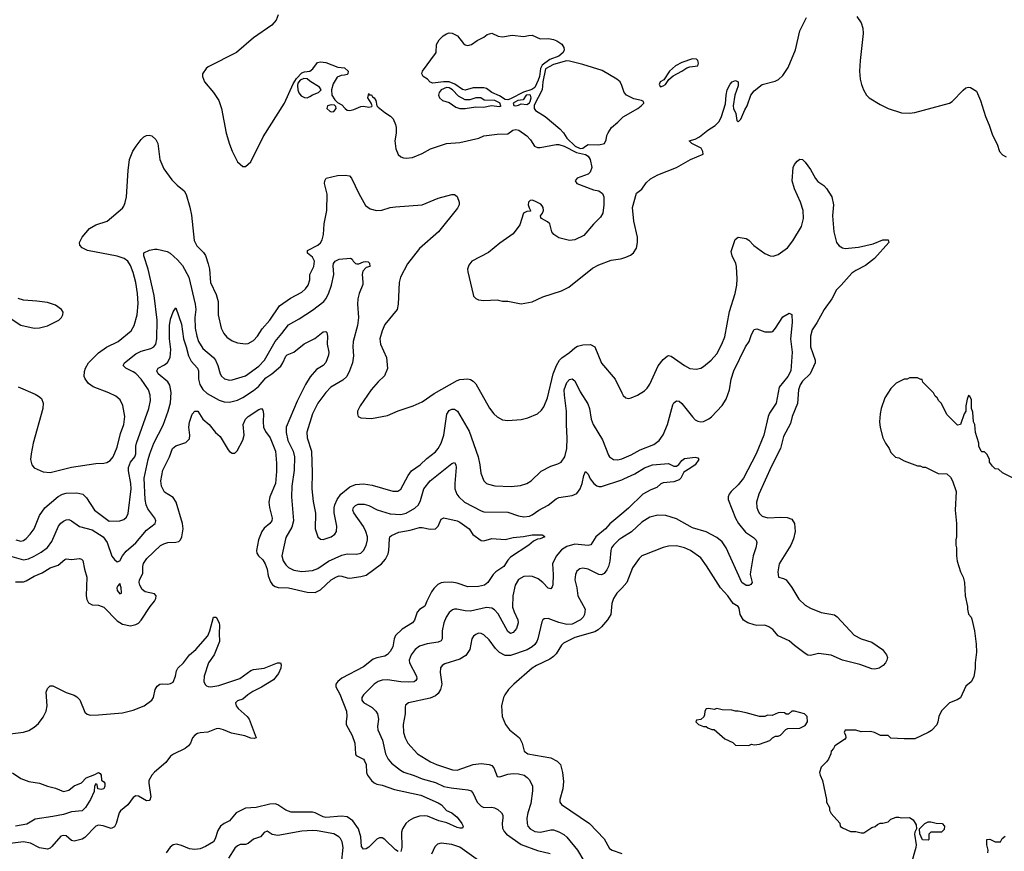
# Model space of a CAD drawing. Header units: inches. Extents: x 1649636 to 1815363, y 506543 to 641975.
# Tile 516 of 656: x 1775502 to 1782859, y 523282 to 529494. Entities that reach past the tile are written whole.
import ezdxf

# ---------------------------------------------------------------- set-up
doc = ezdxf.new("R2010")
doc.units = ezdxf.units.IN
doc.header["$MEASUREMENT"] = 0
doc.layers.add('B7572', color=7, linetype='Continuous')
doc.layers.add('B7582', color=7, linetype='Continuous')

msp = doc.modelspace()

# ---------------------------------------------------------------- linework, layer by layer
at = {"layer": 'B7572', "color": 5}
for points, elevation in [([(1777434, 529530), (1777417.3, 529490), (1777386.6, 529453.4), (1777250, 529358), (1777122.8, 529250), (1776910, 529140.9), (1776894.8, 529130), (1776866.8, 529090), (1776866.8, 529070), (1776884, 529030), (1776950.3, 528950.3), (1776990.4, 528890), (1777010.3, 528830.3), (1777046.1, 528646.1), (1777070, 528564.7), (1777090, 528511.3), (1777130, 528431.3), (1777170, 528398), (1777190, 528398), (1777230, 528432), (1777320.8, 528619.2), (1777479.5, 528870), (1777546, 529014), (1777570, 529054), (1777610, 529097.3), (1777630, 529104.9), (1777670, 529110.4), (1777692.5, 529127.5), (1777726.9, 529173.1), (1777750, 529179.6), (1777790, 529173.6), (1777879.8, 529139.8), (1777930, 529134), (1777956.5, 529110), (1777954.6, 529090), (1777950, 529085.7), (1777930, 529078.5), (1777902.9, 529077.1), (1777875.4, 529064.6), (1777844.8, 529015.2), (1777831.8, 528970), (1777834.7, 528930), (1777856, 528896), (1777876.5, 528876.5), (1777910, 528858), (1777934.7, 528830), (1777950, 528819.4), (1777970, 528816.1), (1777997.9, 528822.1), (1778050, 528845.4), (1778070, 528848.3), (1778110, 528840.7), (1778133.6, 528846.4), (1778136.2, 528850), (1778127.3, 528870), (1778102.7, 528910), (1778110, 528942), (1778114, 528934), (1778130, 528932.4), (1778137.6, 528917.6), (1778151.5, 528910), (1778162.6, 528890), (1778171.6, 528851.6), (1778180.1, 528840.1), (1778230, 528800.2), (1778273.3, 528773.3), (1778293.5, 528753.5), (1778311.2, 528711.2), (1778314.7, 528690), (1778313.8, 528646.2), (1778303.9, 528590), (1778313.1, 528530), (1778330, 528488.2), (1778350, 528470.4), (1778370, 528462), (1778390, 528458.7), (1778436.2, 528463.8), (1778510, 528495.8), (1778570.7, 528529.3), (1778689.9, 528570.1), (1778790, 528576.3), (1778932.8, 528610), (1778970, 528626.3), (1779070, 528638.9), (1779150, 528641.8), (1779187.8, 528670), (1779210, 528675), (1779232.2, 528670), (1779290, 528627.2), (1779317.6, 528597.6), (1779348.3, 528550), (1779370, 528538.5), (1779390, 528538.3), (1779510, 528561.8), (1779530, 528561.3), (1779570, 528550.5), (1779662.3, 528502.3), (1779730, 528487.3), (1779750, 528475.3), (1779764.6, 528450), (1779775.7, 528390), (1779765.6, 528354.4), (1779750, 528339.9), (1779667, 528310), (1779652, 528290), (1779665.3, 528270), (1779790, 528222.4), (1779830, 528216.9), (1779855.5, 528195.5), (1779865.5, 528170), (1779867.3, 528110), (1779858.7, 528050), (1779841.9, 528018.1), (1779790, 527966.8), (1779718.1, 527881.9), (1779650.6, 527849.4), (1779610, 527844.2), (1779530, 527865.6), (1779493.6, 527890), (1779478.1, 527910), (1779462.1, 527970), (1779444.8, 527984.8), (1779399.9, 528010), (1779397, 528017), (1779392.7, 528030), (1779409.4, 528050), (1779415.4, 528070), (1779413.6, 528090), (1779404.8, 528104.8), (1779394.9, 528114.9), (1779350, 528139.2), (1779330, 528146.9), (1779315.6, 528144.4), (1779303.2, 528130), (1779300.2, 528110), (1779307.5, 528087.5), (1779319.6, 528070), (1779317.4, 528062.6), (1779290, 528061), (1779266.2, 528050), (1779237.7, 527962.3), (1779190, 527894.7), (1779090, 527825.4), (1779005.3, 527754.7), (1778880.7, 527690), (1778858.3, 527661.7), (1778848.7, 527631.3), (1778850.4, 527610), (1778890, 527442), (1778894, 527430), (1778910, 527410.8), (1778930, 527400.7), (1778970, 527395.5), (1779070, 527402), (1779110, 527390.7), (1779150, 527390.6), (1779250, 527370.6), (1779330, 527385.5), (1779410, 527423), (1779550, 527468.2), (1779604.4, 527495.6), (1779782.7, 527637.3), (1779830, 527664), (1779922.5, 527697.5), (1779990, 527708), (1780000, 527710.8)], 620), ([(1780000, 529001.6), (1779989.6, 529029.6), (1779964, 529050), (1779854, 529114), (1779710, 529159.7), (1779610, 529185.4), (1779586.5, 529186.5), (1779490, 529159.7), (1779430, 529127.1), (1779410.9, 529030), (1779405.6, 528970), (1779345.3, 528854.7), (1779345.3, 528830), (1779356.7, 528816.7), (1779428.2, 528770), (1779538.2, 528678.2), (1779564.4, 528650), (1779590.4, 528610), (1779651.5, 528550), (1779690, 528531.9), (1779710, 528535.2), (1779730, 528549.2), (1779750, 528561.3), (1779830, 528559.3), (1779871.1, 528568.9), (1779884.2, 528595.8), (1779889.8, 528630), (1779898, 528650), (1779924.5, 528690), (1779971.4, 528728.6), (1780000, 528758.2)], 640), ([(1775490, 526751.7), (1775617.2, 526697.2), (1775643.1, 526683.1), (1775664.1, 526664.1), (1775677.1, 526630), (1775675.3, 526590), (1775602.4, 526330), (1775586.9, 526250), (1775583.9, 526210), (1775587.1, 526190), (1775593.1, 526170), (1775610, 526147.2), (1775676.5, 526116.5), (1775730, 526112.8), (1775890, 526152.2), (1776070, 526178.6), (1776130, 526180.9), (1776153.4, 526186.6), (1776178.7, 526201.3), (1776200.5, 526230), (1776230, 526300.7), (1776256, 526404), (1776281.1, 526470), (1776288, 526530), (1776272.1, 526612.1), (1776254, 526654), (1776221.5, 526681.5), (1776167.7, 526707.7), (1776051.8, 526751.8), (1776017, 526777), (1775990.9, 526810.9), (1775985.1, 526830), (1775986.5, 526866.5), (1775993.5, 526890), (1776015.6, 526930), (1776090, 527004.4), (1776151.8, 527048.2), (1776237.4, 527090), (1776334.3, 527170), (1776356.9, 527210), (1776379.1, 527290), (1776386.6, 527373.4), (1776383.2, 527450), (1776369.9, 527530), (1776350, 527604.5), (1776330, 527657.6), (1776309.7, 527690), (1776282.9, 527710), (1776230, 527727.9), (1776010, 527770.8), (1775969.7, 527790), (1775952.6, 527810), (1775949.7, 527830), (1775969.7, 527870), (1776024.9, 527935.1), (1776070, 527962.9), (1776156, 527990), (1776270, 528086), (1776279.3, 528100.7), (1776291.5, 528128.5), (1776299.8, 528170), (1776311.8, 528368.2), (1776322.8, 528450), (1776348, 528512), (1776371.6, 528550), (1776410, 528599.6), (1776430, 528618.5), (1776450, 528627.8), (1776470, 528630.3), (1776490, 528625.7), (1776520, 528600), (1776533.8, 528570), (1776549.3, 528450), (1776580.1, 528380.1), (1776638.9, 528298.9), (1776677.9, 528257.9), (1776730, 528215.6), (1776747.2, 528187.2), (1776773.7, 528093.7), (1776785, 528035), (1776805.9, 527845.9), (1776824.6, 527804.6), (1776874.6, 527754.6), (1776890, 527732.2), (1776910.2, 527670), (1776919.7, 527630), (1776927.7, 527530), (1776970, 527440.4), (1776984.6, 527390), (1776985, 527290), (1777007.8, 527190), (1777027.2, 527150), (1777050, 527122), (1777090, 527096.5), (1777130, 527081.1), (1777190, 527073.1), (1777210, 527076.5), (1777250, 527097.8), (1777278.8, 527130), (1777314.8, 527185.2), (1777369.9, 527250.1), (1777442.3, 527357.7), (1777525.1, 527414.9), (1777610, 527458.3), (1777637.5, 527482.5), (1777657.2, 527510), (1777669.8, 527550), (1777669.8, 527590), (1777700.7, 527650), (1777705.8, 527690), (1777690, 527720.3), (1777652.6, 527750), (1777652.6, 527770), (1777729.4, 527810.6), (1777750, 527828.4), (1777762, 527850), (1777771.9, 527890), (1777776.2, 527970), (1777796, 528070), (1777799.8, 528190), (1777780.7, 528270), (1777780.8, 528290), (1777791.1, 528310), (1777876, 528330), (1777933.8, 528333.8), (1777967.2, 528327.2), (1777980.7, 528310), (1778034.9, 528194.9), (1778086.9, 528106.9), (1778121.2, 528081.2), (1778168.4, 528068.4), (1778209, 528071), (1778270, 528090.2), (1778310, 528097.3), (1778510, 528111), (1778630, 528161.8), (1778730, 528189.1), (1778750, 528188.9), (1778770, 528172.6), (1778785.4, 528130), (1778784.9, 528110), (1778773.9, 528086.1), (1778630.1, 527909.9), (1778490, 527784.4), (1778400.7, 527670), (1778347.9, 527570), (1778336.9, 527530), (1778330.2, 527370), (1778323.3, 527330), (1778230, 527217.6), (1778210.2, 527170), (1778192.6, 527110), (1778198.5, 527070), (1778243.9, 526970), (1778250.9, 526889.1), (1778227.2, 526832.8), (1778181.3, 526790), (1778127.7, 526730), (1778044.9, 526610), (1778026.8, 526570), (1778026, 526550), (1778032, 526530), (1778050, 526521), (1778130, 526516), (1778250, 526537.3), (1778330, 526573.4), (1778442, 526610), (1778510, 526639.3), (1778599, 526701), (1778770, 526798.8), (1778790, 526805.2), (1778850, 526811.5), (1778870, 526807.2), (1778890, 526794.9), (1778910, 526774.4), (1779011.3, 526591.3), (1779043.8, 526550), (1779070, 526528.2), (1779110, 526506.4), (1779150, 526499.3), (1779250, 526508.2), (1779299.1, 526520.9), (1779370, 526550.6), (1779401.7, 526578.3), (1779418.5, 526601.5), (1779444.4, 526670), (1779489.1, 526850), (1779513.6, 526910), (1779535.9, 526950), (1779552.5, 526967.5), (1779610, 527008.4), (1779650, 527043.9), (1779670, 527055), (1779710, 527066.4), (1779768, 527068), (1779800.3, 527050), (1779849.3, 526929.3), (1779951.8, 526810), (1780000, 526708)], 580), ([(1775472.4, 525610), (1775510, 525598.8), (1775530, 525604.5), (1775550, 525619.1), (1775580.9, 525650), (1775609.8, 525690), (1775649.1, 525790.9), (1775691.2, 525848.8), (1775790, 525933.4), (1775822, 525950), (1775850, 525956.9), (1775930, 525960.7), (1775974, 525950), (1776002.4, 525922.4), (1776060.2, 525830), (1776170, 525749.3), (1776250, 525751.4), (1776279.6, 525760.4), (1776300.9, 525779.1), (1776313.9, 525806.1), (1776334.3, 525990), (1776333.7, 526030), (1776315.4, 526124.6), (1776315.5, 526150), (1776330.6, 526190), (1776362.1, 526230), (1776369.9, 526250), (1776370.4, 526309.6), (1776374.9, 526330), (1776468.3, 526590), (1776478.6, 526650), (1776476.2, 526690), (1776464.3, 526730), (1776410, 526809.8), (1776370, 526850.7), (1776350, 526864.8), (1776296, 526890), (1776274.5, 526910), (1776285.6, 526930), (1776370, 526998), (1776410, 527017.6), (1776481.5, 527038.5), (1776504, 527050), (1776518.3, 527070), (1776527.6, 527110), (1776529, 527250), (1776506.7, 527433.3), (1776462, 527630), (1776428.6, 527731.4), (1776428.6, 527751.4), (1776471.4, 527771.4), (1776510, 527780.1), (1776530, 527779.4), (1776603.4, 527763.4), (1776627.6, 527750), (1776681, 527701), (1776717.7, 527657.7), (1776765.3, 527570), (1776814.3, 527370), (1776817.6, 527330), (1776810.8, 527270), (1776813.4, 527190), (1776824.5, 527130), (1776837.3, 527090), (1776870, 527037.6), (1776949.1, 526970), (1776964.5, 526950), (1776983.5, 526910), (1776999.6, 526850), (1777010.2, 526830.2), (1777032.3, 526812.3), (1777070, 526802.4), (1777090, 526803.2), (1777190, 526834.2), (1777290, 526906.6), (1777332.1, 526950), (1777409.8, 527090), (1777461.8, 527150), (1777510, 527215.8), (1777590, 527260.2), (1777690, 527324), (1777774.2, 527390), (1777790.4, 527409.6), (1777810, 527446), (1777832.9, 527510), (1777849.1, 527590), (1777844.1, 527655.9), (1777847.4, 527672.6), (1777859.8, 527690), (1777890, 527705.7), (1777972.7, 527712.7), (1777985.8, 527705.8), (1777993.4, 527690), (1778010, 527673.4), (1778022, 527670), (1778035.3, 527670), (1778070, 527685.5), (1778087.1, 527687.1), (1778105.4, 527685.4), (1778116, 527676), (1778118, 527650), (1778090, 527642), (1778064.8, 527615.2), (1778060.6, 527590), (1778067, 527533), (1778064.7, 527515.3), (1778039.2, 527450), (1778029.3, 527410), (1778026.7, 527370), (1778033.2, 527270), (1778026.2, 527210), (1777992.6, 527090), (1777991, 527050), (1777996.9, 526983.1), (1777989.1, 526930), (1777966.4, 526870), (1777945.4, 526830), (1777917.5, 526802.5), (1777826.7, 526750), (1777790.1, 526709.9), (1777730.1, 526629.9), (1777690.2, 526550), (1777647.7, 526412.3), (1777650.3, 526369.7), (1777683.5, 526270), (1777687.1, 526110), (1777683.9, 525990), (1777694.7, 525894.7), (1777711.9, 525808.1), (1777710.3, 525690), (1777730.3, 525630.3), (1777750, 525614.4), (1777770, 525612), (1777830, 525631.8), (1777857.6, 525650), (1777869.6, 525670), (1777872.6, 525710), (1777852.2, 525810), (1777852.3, 525847.7), (1777857.4, 525870), (1777874.5, 525910), (1777901.5, 525950), (1777970, 526005.4), (1778010, 526021.6), (1778070, 526026.7), (1778136.3, 526016.3), (1778290, 525971.7), (1778326.9, 525973.1), (1778350, 525986.7), (1778405.3, 526090), (1778430, 526123.6), (1778494, 526170), (1778544.1, 526215.9), (1778610, 526266.5), (1778630, 526292.2), (1778650, 526330.4), (1778670, 526390.6), (1778692.5, 526547.5), (1778710, 526573.8), (1778730, 526584.4), (1778750, 526584.9), (1778772.9, 526570), (1778859.4, 526419.4), (1778926.7, 526230), (1778940.8, 526170), (1778947.1, 526107.1), (1778970.5, 526050), (1778990, 526030.5), (1779003.8, 526023.8), (1779051.9, 526011.9), (1779174, 526006), (1779244.4, 526015.6), (1779290, 526030.4), (1779322.7, 526050), (1779397.8, 526122.2), (1779470, 526160.3), (1779523.5, 526176.5), (1779546.6, 526190), (1779574.3, 526230), (1779589.8, 526290), (1779591.9, 526368.1), (1779586.4, 526470), (1779588.7, 526570), (1779571.9, 526690), (1779570.6, 526730), (1779590, 526784.9), (1779610, 526807), (1779630, 526812.2), (1779650, 526795.5), (1779690, 526714.4), (1779745.9, 526625.9), (1779758.9, 526590), (1779772.9, 526510), (1779786.5, 526470), (1779855.8, 526355.8), (1779901.5, 526241.5), (1779910, 526228.5), (1779938.8, 526210), (1779970, 526206), (1779990, 526210.2), (1780000, 526214.4)], 560), ([(1775378.2, 527298.2), (1775510, 527211.8), (1775610, 527190.2), (1775650, 527192.3), (1775710, 527207.3), (1775795.1, 527250), (1775814.7, 527270), (1775825.1, 527290), (1775827, 527310), (1775814.5, 527330), (1775770, 527360.5), (1775710, 527381.3), (1775630, 527392.8), (1775530, 527398), (1775490, 527411.6)], 620), ([(1775443.5, 525483.5), (1775530, 525459.3), (1775567.6, 525467.6), (1775610, 525487.3), (1775663.8, 525516.2), (1775710, 525551.3), (1775743.4, 525596.6), (1775792, 525710), (1775810, 525732.9), (1775830, 525748.8), (1775850, 525757.4), (1775870, 525759.5), (1775890, 525750.4), (1775948.5, 525708.5), (1776044.1, 525684.1), (1776126, 525630), (1776155.6, 525590), (1776190, 525488), (1776210, 525462), (1776230, 525444.9), (1776250, 525450.7), (1776270.8, 525490), (1776297.1, 525522.9), (1776370, 525585.9), (1776450, 525680.2), (1776514.7, 525730), (1776519.7, 525750), (1776511.1, 525770), (1776459.9, 525839.9), (1776447, 525870), (1776440.5, 525910), (1776433.2, 526070), (1776462, 526210), (1776474.5, 526250), (1776504.5, 526330), (1776574.5, 526465.5), (1776612.2, 526570), (1776628.1, 526631.9), (1776633.9, 526710), (1776623.2, 526763.2), (1776609.2, 526789.2), (1776535.8, 526850), (1776527.1, 526870), (1776537.6, 526890), (1776583.9, 526916.1), (1776606.1, 526933.9), (1776625.6, 526970), (1776632.1, 527030), (1776622, 527110), (1776622.4, 527210), (1776630, 527258), (1776650, 527310.7), (1776670, 527341), (1776710, 527219.3), (1776725.1, 527110), (1776747.1, 527050), (1776764.2, 526984.2), (1776784.2, 526944.2), (1776831.1, 526890), (1776838, 526870), (1776839, 526810), (1776848.1, 526770), (1776871.7, 526731.7), (1776902.9, 526702.9), (1776992.9, 526652.9), (1777030, 526638.8), (1777070, 526636.1), (1777130, 526653), (1777170, 526672.4), (1777250, 526725.3), (1777285.2, 526754.8), (1777340.4, 526819.6), (1777387.1, 526850), (1777453.4, 526906.6), (1777469, 526930), (1777490, 526980.4), (1777499.6, 526990), (1777550, 527010.3), (1777626.6, 527073.4), (1777706.1, 527113.9), (1777770, 527162), (1777790, 527166), (1777796.4, 527156.4), (1777801.3, 527130), (1777798.9, 527070), (1777811.6, 527010), (1777810, 526989), (1777790, 526932.7), (1777770, 526911.6), (1777718.7, 526881.3), (1777673.3, 526826.7), (1777638.6, 526770), (1777575.9, 526644.1), (1777492.5, 526450), (1777492.1, 526410), (1777505.3, 526350), (1777544.6, 526270), (1777555.1, 526230), (1777551.7, 526128.3), (1777535.9, 526010), (1777531.9, 525930), (1777548.1, 525750), (1777536, 525704), (1777490, 525626.6), (1777461.6, 525490), (1777470, 525452.4), (1777490, 525422.4), (1777510, 525402.9), (1777550, 525382.8), (1777610, 525371.3), (1777690, 525379.4), (1777730, 525394.5), (1777809.9, 525450.1), (1777910, 525493.7), (1777950, 525504.4), (1778017.8, 525502.2), (1778050, 525510.3), (1778071.2, 525528.8), (1778090, 525565.5), (1778101, 525610), (1778100.2, 525630), (1778088.5, 525670), (1778070, 525707.2), (1777998, 525810), (1777991.4, 525830), (1777996.8, 525850), (1778010, 525864.5), (1778030, 525875.1), (1778075.8, 525875.8), (1778110, 525865.2), (1778173.4, 525833.4), (1778270, 525803), (1778350, 525797.1), (1778390, 525809), (1778454.4, 525845.6), (1778481.8, 525870), (1778497.4, 525902.6), (1778521.8, 525990), (1778569.8, 526050), (1778730, 526177.8), (1778750, 526186.4), (1778761.7, 526170), (1778764.4, 526150), (1778752.5, 526030), (1778753.2, 525990), (1778768.1, 525950), (1778782, 525930), (1778824.5, 525890), (1778950, 525824.8), (1778970, 525818.8), (1779150, 525815.4), (1779230, 525788.6), (1779270, 525781.4), (1779310, 525785.8), (1779330, 525795.2), (1779379.7, 525830), (1779451.6, 525868.4), (1779510, 525916.1), (1779530, 525926.2), (1779630, 525938.9), (1779665.4, 525954.6), (1779690.6, 525989.4), (1779705, 526030), (1779717.4, 526090), (1779730, 526118.8), (1779750, 526100.5), (1779765.2, 526065.2), (1779791.8, 526030), (1779813.4, 526013.4), (1779830, 526007.1), (1779850, 526006.5), (1780000, 526057.6)], 540), ([(1775470, 525294.3), (1775530, 525296), (1775550, 525302), (1775610, 525336.9), (1775670, 525361.8), (1775730, 525399.2), (1775790, 525420.7), (1775838.4, 525461.6), (1775850, 525466), (1775890, 525462), (1775950, 525468.5), (1775963.7, 525463.7), (1775973.7, 525453.7), (1775985.6, 525390), (1776004.5, 525330), (1775998.5, 525190), (1776002.7, 525162.7), (1776017, 525137), (1776043.5, 525123.5), (1776090, 525119.8), (1776130, 525104.7), (1776230, 525003.1), (1776270, 524978), (1776330, 524965.7), (1776370, 524976), (1776390, 524987.4), (1776410, 525008.5), (1776477.2, 525110), (1776509.8, 525150), (1776519, 525170), (1776520.9, 525190), (1776510, 525205.1), (1776439.4, 525219.4), (1776417.9, 525237.9), (1776398.9, 525270), (1776394.2, 525290), (1776398, 525310), (1776421.8, 525358.2), (1776422.7, 525410), (1776427.8, 525432.2), (1776453, 525470), (1776553.9, 525566.1), (1776580, 525580), (1776610, 525588.6), (1776669.8, 525590.2), (1776690, 525595.8), (1776704.2, 525610), (1776713.3, 525630), (1776722.4, 525690), (1776718, 525730), (1776670.6, 525890.6), (1776650, 525924.7), (1776584.4, 525964.4), (1776561.2, 526010), (1776557.3, 526050), (1776572.2, 526130), (1776620.7, 526230), (1776644.4, 526290), (1776670, 526311.5), (1776743.5, 526336.5), (1776770, 526364), (1776774.5, 526390), (1776766.3, 526450), (1776771.8, 526488.2), (1776790, 526547.3), (1776810, 526570.4), (1776832.2, 526570), (1776871.1, 526511.1), (1776917.1, 526470), (1776964.9, 526410), (1776999.5, 526379.5), (1777060.7, 526280.7), (1777070, 526268.5), (1777090, 526255.3), (1777110, 526257), (1777126.9, 526273.1), (1777170, 526352.7), (1777179.4, 526390), (1777171, 526470), (1777188.4, 526510), (1777209.6, 526530), (1777290, 526582.4), (1777310, 526590.5), (1777317.7, 526577.7), (1777322.6, 526550), (1777320.7, 526490), (1777325, 526450), (1777338.9, 526418.9), (1777373.8, 526370), (1777413.7, 526270), (1777421.2, 526181.2), (1777420.6, 526119.4), (1777412.9, 526030), (1777372.2, 525930), (1777363.9, 525890), (1777367.8, 525850), (1777388, 525770), (1777386.3, 525750), (1777371.8, 525730), (1777330, 525694.7), (1777310.1, 525669.9), (1777287.2, 525610), (1777270.3, 525530), (1777273.4, 525510), (1777285.7, 525490), (1777318.4, 525458.4), (1777337.2, 525430), (1777350, 525390.8), (1777358.7, 525338.7), (1777375.9, 525295.9), (1777391.9, 525271.9), (1777410, 525259.6), (1777433.8, 525253.8), (1777510, 525250.2), (1777650, 525217.2), (1777710, 525216.3), (1777750, 525234.5), (1777829.5, 525310.5), (1777870, 525332.7), (1777890, 525339.2), (1777910, 525338), (1777950, 525325.2), (1777970, 525323.5), (1778050, 525334.3), (1778090, 525345.9), (1778205.3, 525430), (1778236.1, 525463.9), (1778254.8, 525505.2), (1778260.7, 525530), (1778264, 525616), (1778268.8, 525631.2), (1778279.5, 525640.5), (1778334.3, 525665.7), (1778419.1, 525680.9), (1778490, 525701.2), (1778510, 525701.8), (1778570, 525687.6), (1778608.2, 525691.8), (1778628.4, 525711.6), (1778650, 525762.8), (1778670, 525773.4), (1778770, 525751.4), (1778790, 525741.7), (1778859.3, 525690), (1778887.4, 525647.4), (1778950, 525604.2), (1778970, 525601.3), (1779030, 525617.6), (1779130, 525612.4), (1779190, 525626.9), (1779266.3, 525633.7), (1779330, 525646.7), (1779406, 525646), (1779418.8, 525638.8), (1779424.7, 525630), (1779390, 525616), (1779370, 525613.2), (1779340.8, 525599.2), (1779306.4, 525570), (1779170, 525478.7), (1779150, 525457.7), (1779119.2, 525410), (1779060.3, 525370), (1779040.3, 525350), (1779000.4, 525290), (1778974, 525270), (1778930, 525259.8), (1778850, 525258), (1778770, 525284.2), (1778730, 525291.9), (1778669.2, 525290.8), (1778650, 525287.1), (1778625.4, 525274.6), (1778595.2, 525244.8), (1778579.6, 525220.4), (1778543.1, 525150), (1778530, 525112.7), (1778490, 525087.6), (1778472.4, 525067.6), (1778451, 525009), (1778437.6, 524990), (1778358.7, 524941.3), (1778310, 524893.3), (1778300.3, 524870), (1778289.2, 524810), (1778270, 524774.7), (1778250, 524751.1), (1778230, 524739.1), (1778170, 524728.5), (1778142.5, 524717.5), (1778070, 524659.8), (1777910, 524574.3), (1777879.5, 524550), (1777865.3, 524530), (1777864.2, 524510), (1777894.9, 524454.9), (1777943.6, 524330), (1777947.6, 524292.4), (1777940.3, 524250), (1777942.3, 524230), (1777986.4, 524146.4), (1778005.2, 524090), (1778010.4, 524010), (1778017, 523997), (1778070, 523970.3), (1778078.2, 523958.2), (1778090.2, 523930), (1778092.6, 523870), (1778099.7, 523850), (1778130, 523811.5), (1778150, 523793.4), (1778170, 523783.5), (1778210, 523775.4), (1778302.7, 523742.7), (1778500.4, 523700.4), (1778630, 523645), (1778652.6, 523630), (1778690, 523587), (1778730.2, 523570.2), (1778770, 523537.6), (1778804.9, 523490), (1778814.4, 523470), (1778810, 523455.3), (1778790, 523454), (1778770, 523459.1), (1778693.9, 523493.9), (1778634.5, 523510), (1778550, 523543.7), (1778530, 523547.9), (1778490, 523545.3), (1778444.9, 523530), (1778410.4, 523510), (1778388.2, 523490), (1778362.4, 523450), (1778355.6, 523424.4), (1778357.8, 523310), (1778350, 523280.9)], 520), ([(1780000, 525802.5), (1779912.2, 525727.8), (1779878.4, 525690), (1779806, 525630), (1779768.9, 525571.1), (1779750, 525565.7), (1779650, 525577.3), (1779590, 525558.5), (1779550, 525535.3), (1779510, 525486.6), (1779483.6, 525430), (1779487.9, 525350), (1779486.1, 525273.9), (1779481.6, 525258.4), (1779470, 525243), (1779450, 525248.4), (1779410.5, 525290.5), (1779376.3, 525316.3), (1779334.2, 525334.2), (1779310, 525337.7), (1779270, 525333.7), (1779230, 525311.8), (1779203.5, 525270), (1779185.9, 525190), (1779185, 525105), (1779195.4, 525070), (1779223.2, 525010), (1779226.2, 524990), (1779213.1, 524946.9), (1779190, 524915.6), (1779170, 524909.6), (1779150, 524925.1), (1779076.6, 525056.6), (1779050, 525086.3), (1779030, 525098.1), (1778990, 525103), (1778870, 525075.5), (1778830, 525078.5), (1778769.2, 525090.8), (1778750, 525090.9), (1778735, 525085), (1778710, 525065.6), (1778687.8, 525030), (1778671.5, 524990), (1778659.1, 524930), (1778659.6, 524870), (1778650, 524855.6), (1778630, 524844.8), (1778547, 524833), (1778490, 524813.3), (1778456.9, 524790), (1778426.2, 524750), (1778411.3, 524710), (1778413.4, 524690), (1778466.2, 524590), (1778470.2, 524570), (1778463, 524557), (1778450, 524548.3), (1778410, 524544.9), (1778350, 524547.9), (1778250, 524563.9), (1778210, 524561), (1778180.3, 524550), (1778150, 524529.8), (1778070, 524451.1), (1778057.3, 524430), (1778058.6, 524410), (1778070, 524393.4), (1778136.9, 524356.9), (1778162.9, 524330), (1778175, 524310), (1778182.2, 524270), (1778174.7, 524214.7), (1778176.9, 524190), (1778212.1, 524112.1), (1778235.6, 524010), (1778255.8, 523970), (1778281, 523941), (1778347.7, 523887.7), (1778373.1, 523873.1), (1778450, 523848.7), (1778510, 523822.8), (1778610, 523797.3), (1778670, 523767), (1778724.8, 523755.2), (1778850, 523742), (1778875.1, 523735.1), (1778890, 523714.9), (1778920.7, 523650), (1778950, 523618.9), (1778970, 523609.2), (1779030, 523611.9), (1779050, 523607.7), (1779074.7, 523594.7), (1779101.7, 523570), (1779111.1, 523551.1), (1779112.7, 523532.7), (1779105.8, 523490), (1779110, 523454.8), (1779121.3, 523430), (1779140.2, 523410), (1779250, 523332.5), (1779370, 523287), (1779465.4, 523265.4)], 540), ([(1780000, 525622.8), (1779979.6, 525610), (1779937.6, 525570), (1779925, 525550), (1779919, 525530), (1779910.9, 525450), (1779901, 525410), (1779890, 525384.7), (1779870, 525357.2), (1779850, 525347), (1779830, 525348.9), (1779750, 525388.9), (1779710, 525396.8), (1779687.3, 525392.7), (1779665.5, 525374.5), (1779654.3, 525350), (1779650.2, 525310), (1779664.7, 525250), (1779671.3, 525190), (1779726.9, 525090), (1779721.6, 525050), (1779711.1, 525030), (1779692.3, 525010), (1779630, 524979.7), (1779590, 524976.1), (1779530, 524991.7), (1779450, 525020.4), (1779421.8, 525018.2), (1779410, 525011.8), (1779402.7, 524997.3), (1779373.8, 524870), (1779366.8, 524850), (1779352, 524828), (1779331.4, 524808.6), (1779293, 524787), (1779170, 524743.9), (1779130, 524744.9), (1779086.4, 524766.4), (1779055.9, 524795.9), (1779010, 524862.4), (1778970, 524899.6), (1778950, 524909.6), (1778931.3, 524911.3), (1778910, 524902.9), (1778891.8, 524888.2), (1778881.3, 524870), (1778864.2, 524790), (1778834.9, 524745.1), (1778790, 524716.2), (1778677.8, 524682.2), (1778658.7, 524670), (1778646.7, 524653.3), (1778643, 524617), (1778655, 524530), (1778647.2, 524490), (1778630, 524460.3), (1778610, 524443.7), (1778570, 524426), (1778408.2, 524391.8), (1778385.5, 524374.5), (1778381.1, 524358.9), (1778383.2, 524310), (1778368.1, 524230), (1778369.4, 524169.4), (1778381.6, 524130), (1778402.8, 524090), (1778473.7, 524010), (1778570.5, 523950), (1778615.5, 523930), (1778736, 523890), (1778771.4, 523888.6), (1778889.4, 523930), (1778950, 523937), (1779010.2, 523930.2), (1779030, 523922.6), (1779045.8, 523905.8), (1779070, 523841.6), (1779090, 523838), (1779150, 523857.5), (1779190, 523863.2), (1779230, 523861.8), (1779272.2, 523850), (1779294.3, 523834.3), (1779310, 523815.8), (1779332.4, 523770), (1779333.4, 523733.4), (1779320.5, 523639.5), (1779299.2, 523570), (1779292.2, 523530), (1779292.6, 523490), (1779299, 523470), (1779315.3, 523450), (1779350, 523431.3), (1779370, 523426.7), (1779393.7, 523426.3), (1779470, 523442.6), (1779490, 523441.6), (1779530, 523427.2), (1779567.5, 523407.5), (1779590, 523387.6), (1779670.3, 523290), (1779718.3, 523210)], 560), ([(1780000, 525249), (1779964.7, 525210), (1779939.1, 525170), (1779927.5, 525132.5), (1779918.8, 525050), (1779894.7, 525010), (1779850, 524958.2), (1779824.1, 524935.9), (1779798.6, 524921.4), (1779650, 524878.6), (1779564.2, 524835.8), (1779550, 524822.6), (1779510, 524756.4), (1779490, 524737.8), (1779461.9, 524718.1), (1779363.1, 524670), (1779332.2, 524650), (1779193, 524530), (1779154, 524490), (1779127.7, 524450), (1779117.3, 524430), (1779102.8, 524370), (1779106.8, 524290), (1779131, 524230), (1779160.7, 524190), (1779236.4, 524130), (1779255.8, 524090), (1779270.6, 524030), (1779298, 524010), (1779470, 523979.7), (1779516.7, 523956.7), (1779542.3, 523930), (1779557.8, 523870), (1779564.4, 523804.4), (1779561.3, 523750), (1779537.4, 523670), (1779538.7, 523650), (1779551.2, 523631.2), (1779759.7, 523490), (1779870, 523374.9), (1779910, 523302.4), (1779930, 523290.2), (1780000, 523266.6)], 580), ([(1775430, 524160.2), (1775530, 524172.9), (1775570, 524183.6), (1775610, 524209), (1775642, 524238), (1775676.7, 524283.3), (1775701.1, 524330), (1775707.3, 524370), (1775700.5, 524470), (1775710, 524498.8), (1775730, 524517.3), (1775750, 524518), (1775848.7, 524468.7), (1775908.6, 524448.6), (1775930, 524436.3), (1775952.8, 524412.8), (1775990, 524322), (1776006.6, 524306.6), (1776030, 524299.5), (1776090, 524300.9), (1776270, 524317.3), (1776350, 524336), (1776432, 524370), (1776490, 524410.6), (1776501.3, 524430), (1776513.6, 524490), (1776530, 524514.9), (1776550, 524530.4), (1776570, 524534), (1776610, 524530.4), (1776630, 524534.9), (1776650, 524546), (1776666.3, 524590), (1776673.7, 524630), (1776684.4, 524650), (1776726, 524690), (1776770.5, 524749.5), (1776818, 524790), (1776907.4, 524892.6), (1776923.5, 524930), (1776950, 525030.8), (1776970.2, 525030.2), (1776991.7, 524990), (1776996, 524970), (1776992.9, 524910), (1776996, 524850), (1776954.5, 524750), (1776913.8, 524690), (1776879.8, 524590), (1776878.8, 524550), (1776888.7, 524528.7), (1776899.1, 524519.1), (1776910, 524512.6), (1776931, 524511), (1776990, 524521.4), (1777146.3, 524573.7), (1777230, 524633.1), (1777250, 524640.2), (1777329.8, 524650.2), (1777428, 524690), (1777452, 524690), (1777456, 524676), (1777453.4, 524650), (1777434.9, 524610), (1777397.8, 524562.2), (1777310, 524507.2), (1777244.1, 524475.9), (1777205.5, 524450), (1777170, 524418.7), (1777130, 524407), (1777114.9, 524390), (1777119.5, 524370), (1777134.4, 524350), (1777201.6, 524290), (1777215.8, 524270), (1777270, 524128.7), (1777256.4, 524123.6), (1777230, 524127.6), (1777184.7, 524144.7), (1777084.4, 524164.4), (1777026, 524190), (1776990, 524199.2), (1776970, 524196), (1776908.6, 524171.4), (1776850, 524168.2), (1776830, 524162), (1776810.1, 524149.9), (1776793, 524130), (1776777.4, 524090), (1776764.1, 524070), (1776739.2, 524050), (1776651.8, 524008.2), (1776630, 523992.1), (1776593.9, 523946.1), (1776510, 523874.2), (1776489.2, 523850), (1776467.3, 523810), (1776466, 523790), (1776483.2, 523690), (1776474.7, 523665.3), (1776470, 523660.7), (1776450, 523659.7), (1776390, 523692.9), (1776370, 523695.6), (1776350, 523685.1), (1776310.1, 523629.9), (1776254.8, 523585.2), (1776246.3, 523570), (1776223.6, 523490), (1776210, 523465.1), (1776201.2, 523458.8), (1776186.6, 523453.4), (1776127.1, 523472.9), (1776090, 523478.3), (1776070, 523469.7), (1775990, 523384.4), (1775970, 523373.3), (1775910, 523358.7), (1775890, 523362), (1775850, 523397.7), (1775830, 523401), (1775810, 523394.7), (1775742.7, 523317.3), (1775730, 523305.7), (1775710, 523297.8), (1775650, 523308.1), (1775583, 523343), (1775530, 523354), (1775430, 523339.9)], 480), ([(1775448.3, 523868.3), (1775510, 523826.8), (1775570, 523802.8), (1775650, 523790.5), (1775710, 523768.2), (1775770, 523754.8), (1775830, 523728), (1775870, 523738), (1775910, 523772.2), (1775965.1, 523794.9), (1775999, 523830), (1776064.8, 523855.2), (1776090, 523870.4), (1776103.6, 523863.6), (1776112, 523850), (1776112.7, 523812.7), (1776130, 523802), (1776138, 523790), (1776138, 523770), (1776130.7, 523750), (1776110, 523744), (1776086, 523750), (1776082, 523782), (1776070, 523786), (1776062, 523770), (1776058, 523730), (1776030.4, 523670), (1775993.6, 523610), (1775970, 523585.6), (1775890, 523576.4), (1775830, 523558), (1775750, 523541), (1775616.7, 523523.3), (1775556, 523484), (1775470, 523470.8)], 460), ([(1778330, 523280.5), (1778310, 523293.7), (1778230, 523370.9), (1778210, 523382.2), (1778190, 523383.1), (1778170, 523372.8), (1778110, 523314), (1778090, 523301), (1778070, 523298), (1778057.2, 523317.2), (1778050.6, 523390), (1778033.8, 523450), (1777990.8, 523510), (1777950, 523538.6), (1777905.9, 523545.9), (1777790, 523535.3), (1777770, 523540.8), (1777710.8, 523570.8), (1777690, 523575.7), (1777530, 523575.1), (1777489.6, 523590), (1777430, 523628.7), (1777410, 523636.4), (1777370, 523633.5), (1777269.8, 523609.8), (1777190, 523605.1), (1777119.1, 523570), (1777069.1, 523510.9), (1777030, 523491.1), (1777002.6, 523470), (1776981.4, 523438.6), (1776963.9, 523376.1), (1776950, 523353.5), (1776890, 523318), (1776850, 523301.4), (1776810, 523295.8), (1776770, 523301.1), (1776710, 523326.4), (1776674.3, 523334.3), (1776650, 523329.8), (1776626.5, 523313.5), (1776596.1, 523270)], 520), ([(1777906.4, 523190), (1777919.2, 523310), (1777912.3, 523352.3), (1777898.1, 523378.1), (1777887.8, 523390), (1777850, 523411.7), (1777725.8, 523434.2), (1777690, 523436.5), (1777610, 523431.9), (1777430, 523400.3), (1777387.9, 523407.9), (1777350, 523431.6), (1777330, 523422), (1777301.6, 523390), (1777250, 523373), (1777210, 523339.8), (1777190, 523333.7), (1777150, 523332.2), (1777130, 523323.9), (1777110, 523304.7), (1777062.4, 523230)], 540), ([(1778930, 523213.1), (1778790, 523312.5), (1778730, 523332.1), (1778650, 523341.8), (1778624.9, 523335.1), (1778605, 523315), (1778578.2, 523261.8)], 540)]:
    msp.add_lwpolyline(points, dxfattribs=dict(at, elevation=elevation))
for points, elevation in [([(1778850, 529301.6), (1778878.8, 529310), (1778920.7, 529339.3), (1778970, 529363.4), (1778995.4, 529384.6), (1779030, 529392.4), (1779077.5, 529370), (1779110, 529365.1), (1779181, 529379), (1779270, 529367.9), (1779303, 529377), (1779330, 529378.8), (1779390, 529352.2), (1779452.8, 529352.8), (1779490, 529347), (1779516.5, 529336.5), (1779551.6, 529311.6), (1779567.3, 529287.3), (1779570, 529270), (1779562.2, 529250), (1779530, 529220.7), (1779463.8, 529196.2), (1779405.7, 529154.3), (1779392.2, 529130), (1779385, 529070), (1779376.9, 529043.1), (1779351.3, 528988.7), (1779327.8, 528972.2), (1779266.2, 528953.8), (1779170, 528903.3), (1779150, 528896.4), (1779130, 528897.2), (1779086.2, 528926.2), (1779030, 528950), (1778990, 528979.2), (1778970, 528984.8), (1778890, 528986.2), (1778830, 528968.3), (1778810, 528971.9), (1778753.4, 529013.4), (1778710, 529029.6), (1778668.9, 529031.1), (1778590, 529018.8), (1778570, 529026.6), (1778548.5, 529050), (1778516.6, 529070), (1778506.2, 529090), (1778511.4, 529110), (1778610, 529240.4), (1778614.3, 529250), (1778617, 529310), (1778635.8, 529344.2), (1778666, 529374), (1778690, 529388.6), (1778710, 529395.2), (1778734.4, 529394.4), (1778774.4, 529374.4), (1778817.4, 529317.4), (1778830, 529307.2)], 620), ([(1777625.5, 529054.5), (1777597.3, 529042.7), (1777580.6, 529019.4), (1777577.4, 529002.6), (1777579.1, 528970), (1777587.7, 528947.7), (1777606, 528926), (1777630, 528912), (1777649.5, 528910.5), (1777670, 528921), (1777690, 528934), (1777735.3, 528950), (1777755.3, 528970), (1777742, 528990), (1777670, 529035.1), (1777650, 529052.7)], 620), ([(1778690, 528987.2), (1778651, 528970), (1778635.2, 528950), (1778630.3, 528930.3), (1778638.3, 528910), (1778660.4, 528890), (1778710, 528875.2), (1778760.1, 528840.1), (1778790, 528830.9), (1778829.8, 528830.2), (1778910, 528843.2), (1778970, 528840.2), (1779025.8, 528854.2), (1779090, 528846.3), (1779100.7, 528850), (1779093.9, 528853.9), (1779091.6, 528870), (1779051.7, 528890), (1778972.5, 528892.5), (1778948.7, 528910), (1778910.6, 528910.6), (1778865, 528895), (1778830, 528895.8), (1778781.9, 528921.9), (1778735.3, 528970), (1778710, 528984.2)], 640), ([(1779313.5, 528933.5), (1779285.9, 528930), (1779264.2, 528895.8), (1779224, 528890), (1779190.2, 528870), (1779194, 528854), (1779210, 528851.3), (1779230, 528855.8), (1779250, 528866.7), (1779290, 528860.3), (1779310, 528873.7), (1779315.8, 528884.2), (1779322.9, 528910), (1779319.7, 528930)], 640), ([(1777830, 528858), (1777801, 528850), (1777797.6, 528830), (1777819.6, 528810), (1777830, 528806.2), (1777850, 528808.2), (1777866.4, 528830), (1777864.9, 528844.9), (1777855.4, 528855.4)], 620), ([(1776250, 525282), (1776234.4, 525265.6), (1776228.8, 525250), (1776230.8, 525230), (1776250, 525205.5), (1776262, 525210), (1776264, 525216), (1776260.7, 525250)], 540)]:
    msp.add_lwpolyline(points, close=True, dxfattribs=dict(at, elevation=elevation))
at = {"layer": 'B7582', "color": 5}
for points, elevation in [([(1780000, 527710.8), (1780030, 527719.1), (1780064.8, 527735.2), (1780087.2, 527752.8), (1780111.7, 527788.3), (1780118, 527830), (1780117, 527870), (1780091.8, 527990), (1780081.6, 528090), (1780110, 528197.3), (1780151.2, 528228.8), (1780183.5, 528276.5), (1780214.6, 528305.4), (1780270, 528334.4), (1780409.6, 528390.4), (1780514, 528450), (1780609.4, 528490), (1780606.9, 528510), (1780594.1, 528534.1), (1780523.7, 528570), (1780505.2, 528590), (1780550, 528602.8), (1780581.9, 528618.1), (1780643, 528670), (1780697.1, 528702.9), (1780727.1, 528732.9), (1780746.8, 528770), (1780774.8, 528865.2), (1780779.5, 528930), (1780788, 528970), (1780810, 529013.4), (1780824.5, 529030), (1780850, 529039.5), (1780871.1, 529030), (1780870, 528999), (1780844.6, 528930), (1780832.4, 528850), (1780834.9, 528830), (1780852.8, 528792.8), (1780860.4, 528740.4), (1780870, 528730.8), (1780891.2, 528750), (1780919.6, 528820.4), (1780937.6, 528850), (1780964.4, 528930), (1780990, 528963.2), (1781050, 529010.3), (1781146, 529034), (1781171.9, 529048.1), (1781203.6, 529076.4), (1781243.7, 529136.3), (1781298.2, 529270), (1781329.8, 529410.2), (1781380.5, 529510)], 620), ([(1781757.8, 529517.8), (1781790.3, 529470), (1781802.4, 529430), (1781804.2, 529390), (1781780.8, 529190), (1781777.1, 529110), (1781781.6, 529050), (1781790.5, 529010.5), (1781807.3, 528970), (1781830, 528931.3), (1781850, 528911), (1781930, 528861), (1781990, 528831), (1782090, 528798), (1782150, 528796), (1782190, 528801), (1782450, 528870.8), (1782470, 528882.8), (1782550, 528967.3), (1782570, 528984), (1782590, 528990.8), (1782606.4, 528986.4), (1782650, 528961), (1782680.4, 528890), (1782718, 528770), (1782745.8, 528705.8), (1782770.5, 528630.5), (1782805.2, 528565.2), (1782822.8, 528510), (1782844.5, 528484.5), (1782871.3, 528470)], 620), ([(1780000, 528758.2), (1780010, 528768.5), (1780120.9, 528830), (1780146.6, 528850), (1780165.2, 528870), (1780162, 528882), (1780148, 528890), (1780090, 528903.1), (1780036.9, 528930), (1780019.1, 528950), (1780000, 529001.6)], 640), ([(1780000, 526708), (1780010, 526686.8), (1780030, 526670.7), (1780050, 526664.9), (1780071.5, 526668.5), (1780119, 526690), (1780170, 526723), (1780190, 526742), (1780210, 526770.7), (1780272.1, 526907.9), (1780310, 526957), (1780338.9, 526981.1), (1780350, 526985.7), (1780370, 526981.7), (1780470, 526910.3), (1780510, 526888.7), (1780557.1, 526882.9), (1780590, 526892.2), (1780610, 526903.1), (1780669.6, 526950), (1780710, 526998), (1780748.4, 527070), (1780770, 527126), (1780806.6, 527313.4), (1780848.7, 527450), (1780860.3, 527510), (1780862.4, 527557.6), (1780856.8, 527650), (1780851.8, 527671.8), (1780824.5, 527730), (1780817.1, 527762.9), (1780846.7, 527853.3), (1780870, 527870.2), (1780930, 527859.3), (1780950, 527847.4), (1780987.7, 527807.7), (1781070, 527746.5), (1781110, 527730.2), (1781131.6, 527728.4), (1781170, 527740.3), (1781238, 527790), (1781277.9, 527842.1), (1781342.5, 527950), (1781357.1, 528010), (1781354.8, 528070), (1781334.8, 528130), (1781290.8, 528230), (1781274.2, 528290), (1781281.4, 528390), (1781290, 528411.8), (1781310, 528437), (1781330, 528451.5), (1781350, 528450.3), (1781370, 528430.4), (1781410, 528374.4), (1781448.1, 528308.1), (1781466.6, 528286.6), (1781510, 528254.4), (1781530, 528232.8), (1781569.2, 528170), (1781583, 528110), (1781575.2, 528030), (1781584.2, 527910), (1781603.6, 527830), (1781624.1, 527804.1), (1781650, 527790.3), (1781670, 527786.2), (1781770, 527793.7), (1781879.3, 527820.7), (1781950, 527850.2), (1781992, 527850), (1781995.5, 527830), (1781887.6, 527710), (1781821.9, 527658.1), (1781750, 527621.2), (1781720, 527600), (1781640.8, 527510), (1781604.4, 527475.6), (1781570.2, 527410), (1781512.6, 527330), (1781457.3, 527230), (1781422.6, 527177.4), (1781410.1, 527129.9), (1781410.8, 527050), (1781444.5, 526950), (1781445.8, 526930), (1781407.3, 526850), (1781350, 526793.1), (1781332.6, 526767.4), (1781321.4, 526730), (1781312.3, 526627.7), (1781274.7, 526530), (1781262.1, 526477.9), (1781210, 526381.6), (1781186.2, 526290), (1781119.7, 526160.3), (1781023.9, 525950), (1781008.2, 525890), (1781010.2, 525850), (1781016.2, 525830), (1781027.5, 525807.5), (1781050, 525784.7), (1781091.9, 525771.9), (1781190, 525777.7), (1781235.9, 525775.9), (1781270, 525762), (1781290.2, 525730.2), (1781295, 525670), (1781283.4, 525616.6), (1781264.2, 525570), (1781176.5, 525430), (1781166.3, 525370), (1781170.4, 525330.4), (1781210, 525320.2), (1781230, 525309.2), (1781271.7, 525251.7), (1781324.5, 525164.5), (1781370, 525121.2), (1781410, 525098.2), (1781490, 525067.1), (1781590, 525048.7), (1781610, 525032.4), (1781737, 524897), (1781789.5, 524869.5), (1781870, 524843.2), (1781948.7, 524790), (1781979.5, 524750), (1781985.3, 524730), (1781981.1, 524710), (1781970.3, 524690), (1781952.8, 524670), (1781922.4, 524650), (1781890, 524643), (1781870, 524645), (1781778.8, 524678.8), (1781650, 524709.3), (1781566.1, 524746.1), (1781470, 524760.2), (1781410, 524745.8), (1781390, 524748.3), (1781370, 524758.5), (1781290, 524818.5), (1781250, 524854.5), (1781170, 524892.2), (1781130, 524938.2), (1781099.9, 524959.9), (1781070, 524970.6), (1781010, 524969.3), (1780990, 524973.3), (1780941.4, 524990), (1780910, 525009), (1780885.3, 525050), (1780878.3, 525098.3), (1780869.6, 525110), (1780833.3, 525133.3), (1780792.4, 525190), (1780738.3, 525250), (1780634.5, 525414.5), (1780590, 525473.6), (1780514.5, 525530), (1780470, 525549.7), (1780410, 525563.1), (1780350, 525560.5), (1780310, 525551.5), (1780170, 525496.9), (1780150, 525488.2), (1780130.2, 525469.8), (1780081.4, 525398.6), (1780037.2, 525290), (1780000, 525249)], 580), ([(1780000, 526214.4), (1780070, 526243.5), (1780137.7, 526282.3), (1780239.9, 526320.1), (1780279.7, 526350), (1780310, 526393), (1780343.1, 526470), (1780382.6, 526617.4), (1780390, 526632.4), (1780410, 526647), (1780430, 526643.7), (1780450, 526627.2), (1780530, 526526.4), (1780550, 526506), (1780570, 526494.9), (1780590, 526490.4), (1780610, 526492.4), (1780650, 526512.4), (1780670, 526528.7), (1780750, 526611.8), (1780780.7, 526659.3), (1780805.3, 526730), (1780818.2, 526810), (1780836.8, 526870), (1780926, 527050), (1780951.2, 527090), (1780970, 527142.8), (1780990, 527181), (1781010, 527184.7), (1781070, 527162.8), (1781118.6, 527161.4), (1781130, 527166), (1781149.2, 527190), (1781204.7, 527275.3), (1781250, 527302.8), (1781270, 527292), (1781273, 527233), (1781262, 527110), (1781272.8, 527010), (1781262.7, 526870), (1781240.9, 526830), (1781177.1, 526750), (1781154.2, 526630), (1781105.4, 526554.6), (1781094.5, 526530), (1781062.5, 526390), (1781004.8, 526250), (1780910.1, 526069.9), (1780870, 526020.3), (1780816.9, 525970), (1780801.7, 525950), (1780794.3, 525930), (1780795.3, 525910), (1780849.3, 525770), (1780872.1, 525730), (1780925.1, 525665.1), (1780985.1, 525625.1), (1781005.4, 525605.4), (1781009, 525590), (1781003.2, 525550), (1780983.2, 525490), (1780962.8, 525370), (1780960.9, 525350), (1780974.7, 525290), (1780965.1, 525274.9), (1780950, 525267), (1780930, 525267.3), (1780896.8, 525290), (1780781.3, 525550), (1780750, 525593.5), (1780710, 525627.4), (1780630, 525669), (1780530, 525699.5), (1780410, 525764.6), (1780330, 525789.8), (1780270, 525792.3), (1780210, 525777.1), (1780150, 525739.8), (1780072.1, 525667.9), (1780000, 525622.8)], 560), ([(1782930, 526068), (1782846, 526110), (1782816.4, 526136.4), (1782790, 526138), (1782770, 526158), (1782749.1, 526189.1), (1782748, 526210), (1782730, 526246), (1782710, 526266), (1782690, 526266), (1782686, 526270), (1782668.9, 526308.9), (1782668.7, 526330), (1782644, 526410), (1782639, 526470), (1782629, 526490), (1782623.1, 526563.1), (1782614, 526590), (1782613.6, 526653.6), (1782602, 526682), (1782590, 526686), (1782581, 526659), (1782572, 526610), (1782571.3, 526570), (1782558, 526550), (1782531.3, 526470), (1782510, 526466), (1782430, 526546), (1782388.4, 526628.4), (1782370, 526646), (1782358, 526670), (1782343.1, 526683.1), (1782330, 526706), (1782250, 526786), (1782246, 526806), (1782234, 526806), (1782210, 526818), (1782150, 526818), (1782131.6, 526808.4), (1782110, 526808), (1782050, 526778), (1782010, 526738), (1781966.8, 526670), (1781938.8, 526590), (1781930.8, 526550), (1781926.8, 526490), (1781931.6, 526448.4), (1781951, 526371), (1781971.3, 526330), (1781998, 526290), (1782010, 526262), (1782046.4, 526226.4), (1782070, 526222), (1782110, 526198), (1782210, 526162), (1782230, 526162), (1782250, 526152), (1782270, 526152), (1782365.4, 526105.4), (1782430, 526102), (1782456.9, 526076.9), (1782472, 526050), (1782498, 525970), (1782491, 525830), (1782501, 525730), (1782501, 525630), (1782496, 525610), (1782496, 525570), (1782501, 525550), (1782501, 525490), (1782506, 525450), (1782530.9, 525370.9), (1782550.5, 525330.5), (1782560.7, 525290), (1782565.5, 525190), (1782582.8, 525110), (1782582.8, 525090), (1782590, 525054), (1782611.3, 525030), (1782615.3, 525015.3), (1782634.8, 524930), (1782647.7, 524830), (1782650.8, 524770), (1782640.7, 524690), (1782642, 524650), (1782630, 524586), (1782610, 524548), (1782570, 524515.3), (1782530.6, 524429.4), (1782507, 524413), (1782450, 524391.6), (1782389.2, 524330.8), (1782368.2, 524290), (1782362, 524250), (1782353.4, 524226.6), (1782314.4, 524185.6), (1782290.9, 524169.1), (1782190, 524122), (1782110, 524122), (1782010, 524128), (1781990, 524146), (1781932.7, 524147.3), (1781888.9, 524168.9), (1781858, 524178), (1781790, 524175.3), (1781750, 524188), (1781670, 524186), (1781662, 524170), (1781672, 524152), (1781674, 524130), (1781663.6, 524116.4), (1781592, 524070), (1781582, 524050), (1781564.7, 524030), (1781562, 524010), (1781544.7, 523970), (1781530.7, 523949.3), (1781491.3, 523910), (1781478, 523870), (1781482, 523850), (1781501, 523810), (1781531.3, 523670), (1781531.3, 523650), (1781551.3, 523610), (1781551.3, 523590), (1781564.5, 523564.5), (1781630, 523492), (1781632, 523470), (1781650, 523458), (1781710, 523431.3), (1781750, 523431), (1781790, 523421), (1781810, 523421), (1781870, 523461), (1781893.6, 523466.4), (1781910, 523482), (1781930, 523492), (1781950, 523492), (1781990, 523502), (1782010, 523522), (1782050, 523538), (1782070, 523538), (1782090, 523531.3), (1782150, 523534), (1782178, 523518), (1782199.6, 523479.6), (1782202, 523450), (1782190, 523426), (1782187.3, 523410), (1782201, 523330), (1782198, 523310), (1782160.9, 523179.1)], 620), ([(1780000, 526057.6), (1780016.7, 526063.3), (1780097.5, 526102.5), (1780170, 526146.2), (1780230, 526169.4), (1780350, 526179.7), (1780390, 526159), (1780410, 526158.7), (1780427.7, 526172.3), (1780450, 526201.6), (1780470, 526215.8), (1780550, 526225.5), (1780570, 526221), (1780575.5, 526210), (1780550, 526169.7), (1780510, 526140.5), (1780464.8, 526115.2), (1780442, 526070), (1780430, 526056), (1780390, 526042.7), (1780310, 526034.7), (1780293.5, 526026.5), (1780261.4, 525998.6), (1780216.9, 525983.1), (1780159, 525950), (1780050, 525845.1), (1780000, 525802.5)], 540), ([(1782735.3, 523270), (1782739, 523290), (1782728, 523330), (1782728, 523370), (1782750, 523372), (1782790, 523352), (1782830, 523354), (1782843.1, 523376.9), (1782864.7, 523395.3)], 620)]:
    msp.add_lwpolyline(points, dxfattribs=dict(at, elevation=elevation))
for points, elevation in [([(1780530, 529202), (1780450, 529175.1), (1780401, 529150), (1780356, 529110), (1780315.3, 529044.7), (1780286.8, 529030), (1780281, 529010), (1780290, 528992), (1780310, 529001), (1780328, 529010), (1780352.5, 529047.5), (1780384.5, 529075.5), (1780450, 529108.5), (1780485.8, 529134.2), (1780510, 529142.4), (1780568.7, 529150), (1780574, 529170), (1780568.9, 529188.9), (1780559, 529199)], 640), ([(1780710, 524348), (1780690, 524342), (1780650, 524348), (1780630, 524346), (1780622, 524330), (1780619.6, 524300.4), (1780612.7, 524287.3), (1780590, 524266), (1780558, 524262), (1780554, 524250), (1780574, 524230), (1780610, 524214), (1780630, 524214), (1780643.6, 524203.6), (1780672.7, 524192.7), (1780691.6, 524191.6), (1780770, 524122), (1780830, 524094), (1780850, 524074), (1780950, 524072), (1780970, 524082), (1780990, 524078), (1781030, 524082), (1781106, 524110), (1781126, 524130), (1781150, 524142), (1781170, 524142), (1781186, 524150), (1781227.3, 524192.7), (1781240.4, 524199.6), (1781330, 524202), (1781370, 524222), (1781388, 524250), (1781386, 524290), (1781366, 524310), (1781290, 524328.7), (1781272, 524328), (1781247.3, 524307.3), (1781230, 524306), (1781216.4, 524316.4), (1781190, 524318), (1781170, 524315.3), (1781123.6, 524296.4), (1781090, 524298), (1781070, 524288), (1781030, 524288.7), (1780930, 524315.3), (1780870, 524328), (1780850, 524328), (1780823.6, 524336.4), (1780750, 524338)], 620), ([(1782290, 523366), (1782248.4, 523368.4), (1782227.3, 523412.7), (1782226, 523450), (1782236.4, 523463.6), (1782266, 523490), (1782290, 523502), (1782310, 523502), (1782350, 523491.3), (1782394, 523490), (1782412, 523470), (1782410, 523446), (1782390, 523426), (1782310, 523426), (1782294, 523410), (1782294, 523370)], 620)]:
    msp.add_lwpolyline(points, close=True, dxfattribs=dict(at, elevation=elevation))

doc.saveas('drawing.dxf')
